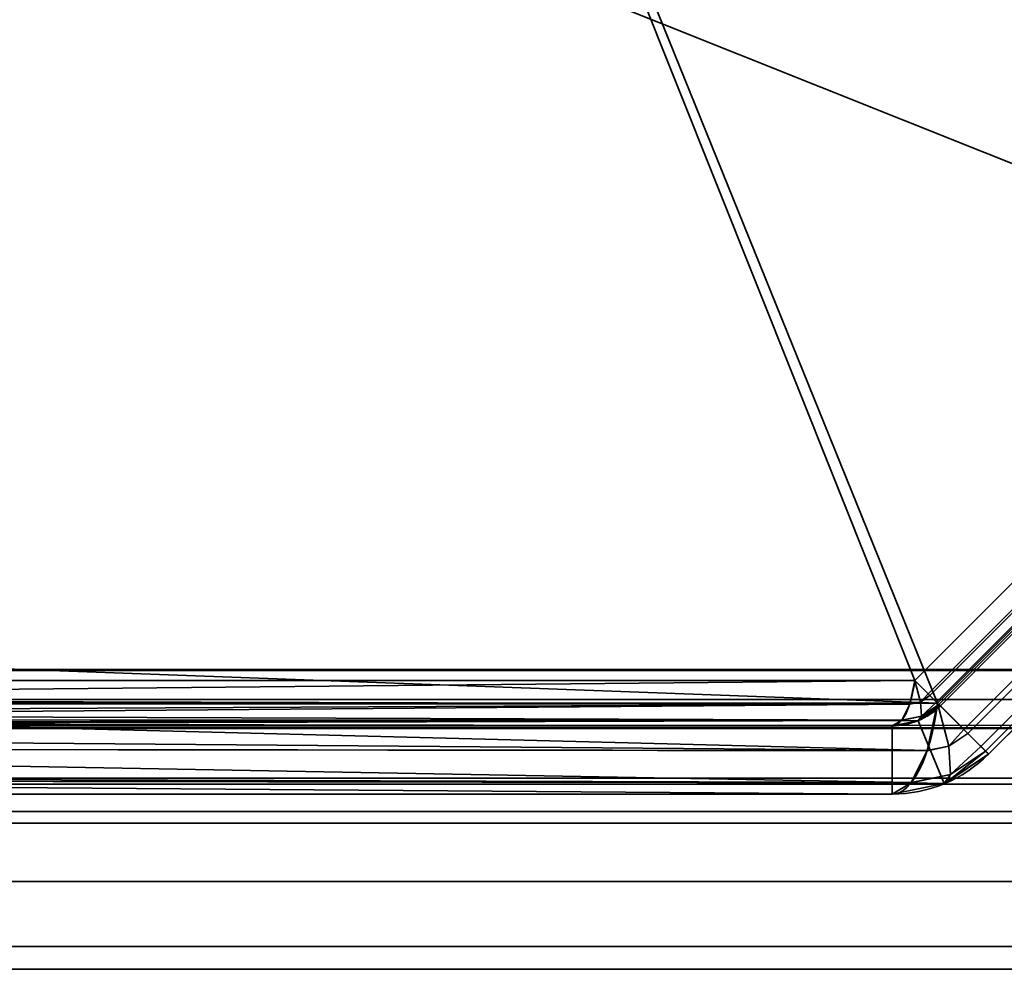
# Model space of a CAD drawing. Header units: millimetres. Extents: x -527 to 5177, y -116 to 161.
# Tile 1003 of 1056: x 4009 to 4019, y -29 to -20. Entities that reach past the tile are written whole.
import ezdxf

# ---------------------------------------------------------------- set-up
doc = ezdxf.new("R2010")
doc.units = ezdxf.units.MM
doc.layers.add('152', color=7, linetype='Continuous', true_color=0xffffff)

# ---------------------------------------------------------------- blocks, each defined once
blk = doc.blocks.new('UG_SURFACE_307')
at = {"layer": '152', "color": 252, "linetype": 'Continuous', "lineweight": 35}
for points in [[(4021.92, -27.8, 2023.33), (4021.92, -27.8, -7.75), (3973.08, -27.8, -7.75), (3973.08, -27.8, 2072.17)], [(4021.92, -27.8, 2023.33), (3973.08, -27.8, 2072.17), (3973.08, -29.3, 2072.17), (4021.92, -29.3, 2023.33)], [(4021.92, -29.3, -7.75), (3973.08, -29.3, -7.75), (3973.08, -27.8, -7.75), (4021.92, -27.8, -7.75)], [(4021.92, -29.3, 2023.33), (3973.08, -29.3, 2072.17), (3973.08, -29.3, -7.75), (4021.92, -29.3, -7.75)]]:
    blk.add_3dface(points, dxfattribs=at)
blk = doc.blocks.new('UG_SURFACE_308')
at = {"layer": '152', "color": 252, "linetype": 'Continuous', "lineweight": 35}
for points in [[(4021.92, -27.8, 2023.33), (4021.92, -27.8, -7.75), (3973.08, -27.8, -7.75), (3973.08, -27.8, 2072.17)], [(4021.92, -27.8, 2023.33), (3973.08, -27.8, 2072.17), (3973.08, -29.3, 2072.17), (4021.92, -29.3, 2023.33)], [(4021.92, -29.3, -7.75), (3973.08, -29.3, -7.75), (3973.08, -27.8, -7.75), (4021.92, -27.8, -7.75)], [(4021.92, -29.3, 2023.33), (3973.08, -29.3, 2072.17), (3973.08, -29.3, -7.75), (4021.92, -29.3, -7.75)]]:
    blk.add_3dface(points, dxfattribs=at)
blk = doc.blocks.new('UG_SURFACE_309')
at = {"layer": '152', "color": 252, "linetype": 'Continuous', "lineweight": 35}
for points in [[(3970, -9.3, 2075.25), (3970, -26.22, 2075.25), (5030, -26.22, 2075.25), (5030, -9.3, 2075.25)], [(3971.5, -9.3, 2073.75), (5028.5, -9.3, 2073.75), (5028.5, -26.22, 2073.75), (3971.5, -26.22, 2073.75)], [(5030, -26.22, 2075.25), (3970, -26.22, 2075.25), (3970.059, -26.821, 2075.191)], [(5029.941, -26.821, 2075.191), (5030, -26.22, 2075.25), (3970.059, -26.821, 2075.191)], [(3971.5, -26.22, 2073.75), (5028.5, -26.22, 2073.75), (5028.47, -26.528, 2073.72)], [(3971.53, -26.528, 2073.72), (3971.5, -26.22, 2073.75), (5028.47, -26.528, 2073.72)], [(5028.47, -26.528, 2073.72), (5028.38, -26.825, 2073.63), (3971.62, -26.825, 2073.63), (3971.53, -26.528, 2073.72)], [(3970.059, -26.821, 2075.191), (3970.234, -27.399, 2075.016), (5029.766, -27.399, 2075.016), (5029.941, -26.821, 2075.191)], [(5028.037, -27.337, 2073.287), (3971.963, -27.337, 2073.287), (3971.62, -26.825, 2073.63), (5028.38, -26.825, 2073.63)], [(5029.766, -27.399, 2075.016), (3970.234, -27.399, 2075.016), (3970.902, -28.398, 2074.348), (5029.098, -28.398, 2074.348)], [(5027.524, -27.68, 2072.775), (3972.475, -27.68, 2072.775), (3971.963, -27.337, 2073.287), (5028.037, -27.337, 2073.287)], [(5026.92, -27.8, 2072.17), (3973.08, -27.8, 2072.17), (3972.475, -27.68, 2072.775), (5027.524, -27.68, 2072.775)], [(4021.92, -29.3, 2023.33), (3973.08, -29.3, 2072.17), (3973.08, -27.8, 2072.17), (4021.92, -27.8, 2023.33)], [(3973.08, -27.8, 2072.17), (5026.92, -27.8, 2072.17), (4978.08, -27.8, 2023.33), (4021.92, -27.8, 2023.33)], [(5029.098, -28.398, 2074.348), (3970.902, -28.398, 2074.348), (3971.901, -29.066, 2073.349), (5028.099, -29.066, 2073.349)], [(5028.099, -29.066, 2073.349), (3971.901, -29.066, 2073.349), (3973.08, -29.3, 2072.17), (5026.92, -29.3, 2072.17)], [(3973.08, -29.3, 2072.17), (4021.92, -29.3, 2023.33), (4978.08, -29.3, 2023.33), (5026.92, -29.3, 2072.17)]]:
    blk.add_3dface(points, dxfattribs=at)
blk = doc.blocks.new('UG_SURFACE_377')
at = {"layer": '152', "color": 252, "linetype": 'Continuous', "lineweight": 35}
for points in [[(4022.332, -22.252, 1171.473), (4022.332, -2.827, 1164.17), (4008.868, -2.827, 1159.107), (3998.827, -12.868, 1159.107)], [(4018.252, -26.332, 998.527), (3998.827, -26.332, 1005.831), (3998.827, -12.868, 1010.893), (4008.868, -2.827, 1010.893)], [(4008.868, -2.827, 1010.893), (4022.332, -2.827, 1005.831), (4022.332, -22.252, 998.527), (4018.252, -26.332, 998.527)], [(4018.485, -26.565, 1170.855), (3999.527, -25.868, 1163.465), (3999.527, -13.157, 1158.686), (4009.158, -3.527, 1158.686)], [(4009.158, -3.527, 1011.314), (3999.527, -13.157, 1011.314), (3999.527, -25.868, 1006.535), (4018.485, -26.565, 999.145)], [(4009.158, -3.527, 1158.686), (4021.868, -3.527, 1163.465), (4022.565, -22.485, 1170.855), (4018.485, -26.565, 1170.855)], [(4018.485, -26.565, 999.145), (4022.565, -22.485, 999.145), (4021.868, -3.527, 1006.535), (4009.158, -3.527, 1011.314)], [(3998.827, -12.868, 1159.107), (3998.827, -26.332, 1164.17), (4018.252, -26.332, 1171.473), (4022.332, -22.252, 1171.473)], [(4018.389, -26.469, 1171.634), (4022.469, -22.389, 1171.634), (4022.332, -22.252, 1171.473), (4018.252, -26.332, 1171.473)], [(4022.469, -22.389, 998.366), (4018.389, -26.469, 998.366), (4018.252, -26.332, 998.527), (4022.332, -22.252, 998.527)], [(4022.488, -22.408, 1171.657), (4022.469, -22.389, 1171.634), (4018.389, -26.469, 1171.634), (4018.408, -26.488, 1171.657)], [(4018.408, -26.488, 998.343), (4018.389, -26.469, 998.366), (4022.469, -22.389, 998.366), (4022.488, -22.408, 998.343)], [(4018.408, -26.488, 1171.657), (4018.476, -26.556, 1171.849), (4022.556, -22.476, 1171.849), (4022.488, -22.408, 1171.657)], [(4022.488, -22.408, 998.343), (4022.556, -22.476, 998.151), (4018.476, -26.556, 998.151), (4018.408, -26.488, 998.343)], [(4022.579, -22.499, 1171.914), (4022.556, -22.476, 1171.849), (4018.476, -26.556, 1171.849), (4018.499, -26.579, 1171.914)], [(4018.499, -26.579, 998.086), (4018.476, -26.556, 998.151), (4022.556, -22.476, 998.151), (4022.579, -22.499, 998.086)], [(4022.837, -22.757, 1171.177), (4018.757, -26.837, 1171.177), (4018.485, -26.565, 1170.855), (4022.565, -22.485, 1170.855)], [(4018.757, -26.837, 998.823), (4022.837, -22.757, 998.823), (4022.565, -22.485, 999.145), (4018.485, -26.565, 999.145)], [(4018.499, -26.579, 1171.914), (4018.515, -26.595, 1172.091), (4022.595, -22.515, 1172.091), (4022.579, -22.499, 1171.914)], [(4022.579, -22.499, 998.086), (4022.595, -22.515, 997.909), (4018.515, -26.595, 997.909), (4018.499, -26.579, 998.086)], [(4022.595, -22.515, 1172.091), (4018.515, -26.595, 1172.091), (4018.515, -26.595, 1190), (4022.595, -22.515, 1190)], [(4018.515, -26.595, 997.909), (4022.595, -22.515, 997.909), (4022.595, -22.515, 980), (4018.515, -26.595, 980)], [(4022.595, -22.515, 1190), (4018.515, -26.595, 1190), (4019.01, -27.09, 1190), (4023.09, -23.01, 1190)], [(4023.09, -23.01, 980), (4019.01, -27.09, 980), (4018.515, -26.595, 980), (4022.595, -22.515, 980)], [(4018.797, -26.877, 1171.223), (4018.757, -26.837, 1171.177), (4022.837, -22.757, 1171.177), (4022.877, -22.797, 1171.223)], [(4022.877, -22.797, 998.777), (4022.837, -22.757, 998.823), (4018.757, -26.837, 998.823), (4018.797, -26.877, 998.777)], [(4022.877, -22.797, 1171.223), (4023.012, -22.932, 1171.607), (4018.932, -27.012, 1171.607), (4018.797, -26.877, 1171.223)], [(4018.797, -26.877, 998.777), (4018.932, -27.012, 998.393), (4023.012, -22.932, 998.393), (4022.877, -22.797, 998.777)], [(4018.978, -27.058, 1171.737), (4018.932, -27.012, 1171.607), (4023.012, -22.932, 1171.607), (4023.058, -22.978, 1171.737)], [(4023.058, -22.978, 998.263), (4023.012, -22.932, 998.393), (4018.932, -27.012, 998.393), (4018.978, -27.058, 998.263)], [(4023.058, -22.978, 1171.737), (4023.09, -23.01, 1172.091), (4019.01, -27.09, 1172.091), (4018.978, -27.058, 1171.737)], [(4018.978, -27.058, 998.263), (4019.01, -27.09, 997.909), (4023.09, -23.01, 997.909), (4023.058, -22.978, 998.263)], [(4019.01, -27.09, 1172.091), (4023.09, -23.01, 1172.091), (4023.09, -23.01, 1190), (4019.01, -27.09, 1190)], [(4023.09, -23.01, 997.909), (4019.01, -27.09, 997.909), (4019.01, -27.09, 980), (4023.09, -23.01, 980)], [(4018.485, -26.565, 1170.855), (3999.408, -26.565, 1163.682), (3999.527, -25.868, 1163.465)], [(3999.527, -25.868, 1006.535), (3999.408, -26.565, 1006.317), (4018.485, -26.565, 999.145)], [(4018.252, -26.332, 1171.473), (3998.827, -26.332, 1164.17), (3998.791, -26.522, 1164.265)], [(3998.791, -26.522, 1164.265), (4018.2, -26.577, 1171.612), (4018.252, -26.332, 1171.473)], [(4018.252, -26.332, 998.527), (4018.2, -26.577, 998.388), (3998.791, -26.522, 1005.735)], [(3998.791, -26.522, 1005.735), (3998.827, -26.332, 1005.831), (4018.252, -26.332, 998.527)], [(4018.2, -26.578, 1171.613), (4018.311, -26.555, 1171.646), (4018.252, -26.332, 1171.473), (4018.2, -26.577, 1171.612)], [(4018.311, -26.555, 998.354), (4018.2, -26.578, 998.387), (4018.2, -26.577, 998.388), (4018.252, -26.332, 998.527)], [(4018.389, -26.469, 1171.634), (4018.252, -26.332, 1171.473), (4018.311, -26.555, 1171.646)], [(4018.311, -26.555, 998.354), (4018.252, -26.332, 998.527), (4018.389, -26.469, 998.366)], [(4018.311, -26.555, 1171.646), (4018.408, -26.488, 1171.657), (4018.389, -26.469, 1171.634)], [(4018.389, -26.469, 998.366), (4018.408, -26.488, 998.343), (4018.311, -26.555, 998.354)], [(4018.476, -26.556, 1171.849), (4018.408, -26.488, 1171.657), (4018.311, -26.555, 1171.646), (4018.321, -26.7, 1171.893)], [(4018.321, -26.7, 998.107), (4018.311, -26.555, 998.354), (4018.408, -26.488, 998.343), (4018.476, -26.556, 998.151)], [(4018.2, -26.578, 998.387), (3998.692, -26.735, 1005.471), (3998.737, -26.671, 1005.591)], [(4018.2, -26.578, 998.387), (4018.118, -26.741, 998.17), (3998.692, -26.735, 1005.471)], [(4018.2, -26.578, 1171.613), (3998.773, -26.571, 1164.313), (3998.737, -26.671, 1164.409)], [(4018.2, -26.578, 998.387), (3998.737, -26.671, 1005.591), (3998.773, -26.571, 1005.687)], [(4018.118, -26.741, 1171.83), (4018.2, -26.578, 1171.613), (3998.737, -26.671, 1164.409)], [(3998.791, -26.522, 1164.265), (3998.773, -26.571, 1164.313), (4018.2, -26.577, 1171.612)], [(4018.2, -26.577, 998.388), (3998.773, -26.571, 1005.687), (3998.791, -26.522, 1005.735)], [(4018.2, -26.578, 1171.613), (4018.2, -26.577, 1171.612), (3998.773, -26.571, 1164.313)], [(3998.773, -26.571, 1005.687), (4018.2, -26.577, 998.388), (4018.2, -26.578, 998.387)], [(4018.381, -27.053, 1171.132), (3999.185, -26.895, 1163.778), (3999.408, -26.565, 1163.682)], [(3999.408, -26.565, 1006.317), (3999.185, -26.895, 1006.222), (4018.381, -27.053, 998.868)], [(3999.408, -26.565, 1163.682), (4018.485, -26.565, 1170.855), (4018.381, -27.053, 1171.132)], [(4018.381, -27.053, 998.868), (4018.485, -26.565, 999.145), (3999.408, -26.565, 1006.317)], [(4018.321, -26.7, 1171.893), (4018.311, -26.555, 1171.646), (4018.2, -26.578, 1171.613), (4018.118, -26.741, 1171.83)], [(4018.118, -26.741, 998.17), (4018.2, -26.578, 998.387), (4018.311, -26.555, 998.354), (4018.321, -26.7, 998.107)], [(4018.288, -26.747, 1190), (4018.515, -26.595, 1190), (4018.515, -26.595, 1172.091), (4018.296, -26.742, 1172.091)], [(4018.515, -26.595, 980), (4018.288, -26.747, 980), (4018.288, -26.747, 997.909), (4018.296, -26.742, 997.909)], [(4018.515, -26.595, 1190), (4018.288, -26.747, 1190), (4018.556, -27.393, 1190), (4019.01, -27.09, 1190)], [(4019.01, -27.09, 980), (4018.556, -27.393, 980), (4018.288, -26.747, 980), (4018.515, -26.595, 980)], [(4018.296, -26.742, 1172.091), (4018.515, -26.595, 1172.091), (4018.499, -26.579, 1171.914)], [(4018.499, -26.579, 1171.914), (4018.321, -26.7, 1171.893), (4018.296, -26.742, 1172.091)], [(4018.296, -26.742, 997.909), (4018.321, -26.7, 998.107), (4018.499, -26.579, 998.086)], [(4018.499, -26.579, 998.086), (4018.515, -26.595, 997.909), (4018.296, -26.742, 997.909)], [(4018.296, -26.742, 997.909), (4018.515, -26.595, 997.909), (4018.515, -26.595, 980)], [(4018.321, -26.7, 1171.893), (4018.499, -26.579, 1171.914), (4018.476, -26.556, 1171.849)], [(4018.476, -26.556, 998.151), (4018.499, -26.579, 998.086), (4018.321, -26.7, 998.107)], [(4018.485, -26.565, 999.145), (4018.381, -27.053, 998.868), (4018.38, -27.056, 998.866), (4018.602, -27.009, 998.8)], [(4018.381, -27.053, 1171.132), (4018.485, -26.565, 1170.855), (4018.602, -27.009, 1171.2)], [(4018.602, -27.009, 1171.2), (4018.485, -26.565, 1170.855), (4018.757, -26.837, 1171.177)], [(4018.757, -26.837, 998.823), (4018.485, -26.565, 999.145), (4018.602, -27.009, 998.8)], [(3998.737, -26.671, 1164.409), (3998.692, -26.735, 1164.529), (4018.118, -26.741, 1171.83)], [(4018.117, -26.743, 998.168), (3998.594, -26.8, 1005.212), (3998.669, -26.767, 1005.411)], [(4018.117, -26.743, 998.168), (4018.02, -26.8, 997.909), (3998.594, -26.8, 1005.212)], [(3998.669, -26.767, 1164.589), (3998.594, -26.8, 1164.788), (4018.02, -26.8, 1172.091)], [(4018.117, -26.743, 1171.833), (3998.692, -26.735, 1164.529), (3998.669, -26.767, 1164.589)], [(4018.117, -26.743, 998.168), (3998.669, -26.767, 1005.411), (3998.692, -26.735, 1005.471)], [(4018.02, -26.8, 1172.091), (4018.117, -26.743, 1171.833), (3998.669, -26.767, 1164.589)], [(4018.117, -26.743, 1171.833), (4018.118, -26.741, 1171.83), (3998.692, -26.735, 1164.529)], [(3998.692, -26.735, 1005.471), (4018.118, -26.741, 998.17), (4018.117, -26.743, 998.168)], [(4018.117, -26.743, 1171.833), (4018.02, -26.8, 1172.091), (4018.288, -26.747, 1172.091)], [(4018.288, -26.747, 997.909), (4018.02, -26.8, 997.909), (4018.117, -26.743, 998.168)], [(4018.02, -26.8, 1172.091), (4018.02, -26.8, 1190), (4018.288, -26.747, 1190), (4018.288, -26.747, 1172.091)], [(4018.02, -26.8, 980), (4018.02, -26.8, 997.909), (4018.288, -26.747, 997.909), (4018.288, -26.747, 980)], [(4018.02, -27.5, 1190), (4018.556, -27.393, 1190), (4018.288, -26.747, 1190), (4018.02, -26.8, 1190)], [(4018.02, -26.8, 980), (4018.288, -26.747, 980), (4018.556, -27.393, 980), (4018.02, -27.5, 980)], [(4018.288, -26.747, 1172.091), (4018.321, -26.7, 1171.893), (4018.117, -26.743, 1171.833)], [(4018.118, -26.741, 1171.83), (4018.117, -26.743, 1171.833), (4018.321, -26.7, 1171.893)], [(4018.321, -26.7, 998.107), (4018.117, -26.743, 998.168), (4018.118, -26.741, 998.17)], [(4018.117, -26.743, 998.168), (4018.321, -26.7, 998.107), (4018.288, -26.747, 997.909)], [(4018.288, -26.747, 1172.091), (4018.296, -26.742, 1172.091), (4018.321, -26.7, 1171.893)], [(4018.321, -26.7, 998.107), (4018.296, -26.742, 997.909), (4018.288, -26.747, 997.909)], [(4018.296, -26.742, 1172.091), (4018.288, -26.747, 1172.091), (4018.288, -26.747, 1190)], [(3998.594, -26.8, 1005.212), (4018.02, -26.8, 997.909), (4018.02, -26.8, 980), (3997.6, -26.8, 980)], [(4018.02, -27.5, 980), (3997.6, -27.5, 980), (3997.6, -26.8, 980), (4018.02, -26.8, 980)], [(4018.02, -26.8, 1172.091), (3998.594, -26.8, 1164.788), (3999, -26.8, 1165)], [(4018.381, -27.053, 1171.132), (3998.988, -27.031, 1163.863), (3999.185, -26.895, 1163.778)], [(3999.185, -26.895, 1006.222), (3998.988, -27.031, 1006.137), (4018.381, -27.053, 998.868)], [(3999, -26.8, 1165), (4018.02, -26.8, 1190), (4018.02, -26.8, 1172.091)], [(3999, -26.8, 1165), (4001, -26.8, 1190), (4018.02, -26.8, 1190)], [(4018.02, -26.8, 1190), (4001, -26.8, 1190), (4001, -27.5, 1190), (4018.02, -27.5, 1190)], [(4018.757, -26.837, 1171.177), (4018.797, -26.877, 1171.223), (4018.602, -27.009, 1171.2)], [(4018.602, -27.009, 998.8), (4018.797, -26.877, 998.777), (4018.757, -26.837, 998.823)], [(4018.621, -27.3, 1171.695), (4018.602, -27.009, 1171.2), (4018.797, -26.877, 1171.223), (4018.932, -27.012, 1171.607)], [(4018.932, -27.012, 998.393), (4018.797, -26.877, 998.777), (4018.602, -27.009, 998.8), (4018.621, -27.3, 998.305)], [(4018.217, -27.382, 1171.569), (3998.574, -27.318, 1164.042), (3998.988, -27.031, 1163.863)], [(3998.988, -27.031, 1006.137), (3998.574, -27.318, 1005.958), (4018.217, -27.382, 998.431)], [(3998.988, -27.031, 1163.863), (4018.381, -27.053, 1171.132), (4018.38, -27.056, 1171.134)], [(3998.988, -27.031, 1163.863), (4018.38, -27.056, 1171.134), (4018.217, -27.382, 1171.569)], [(4018.217, -27.382, 998.431), (4018.38, -27.056, 998.866), (3998.988, -27.031, 1006.137)], [(4018.38, -27.056, 998.866), (4018.381, -27.053, 998.868), (3998.988, -27.031, 1006.137)], [(4018.217, -27.382, 1171.569), (4018.38, -27.056, 1171.134), (4018.602, -27.009, 1171.2), (4018.621, -27.3, 1171.695)], [(4018.621, -27.3, 998.305), (4018.602, -27.009, 998.8), (4018.38, -27.056, 998.866), (4018.217, -27.382, 998.431)], [(4018.602, -27.009, 1171.2), (4018.38, -27.056, 1171.134), (4018.381, -27.053, 1171.132)], [(4019.01, -27.09, 1190), (4018.556, -27.393, 1190), (4018.556, -27.393, 1172.091), (4018.571, -27.383, 1172.091)], [(4018.556, -27.393, 980), (4019.01, -27.09, 980), (4019.01, -27.09, 997.909), (4018.571, -27.383, 997.909)], [(4018.571, -27.383, 1172.091), (4018.621, -27.3, 1171.695), (4018.978, -27.058, 1171.737)], [(4018.978, -27.058, 1171.737), (4019.01, -27.09, 1172.091), (4018.571, -27.383, 1172.091)], [(4018.571, -27.383, 997.909), (4019.01, -27.09, 997.909), (4018.978, -27.058, 998.263)], [(4018.978, -27.058, 998.263), (4018.621, -27.3, 998.305), (4018.571, -27.383, 997.909)], [(4018.571, -27.383, 1172.091), (4019.01, -27.09, 1172.091), (4019.01, -27.09, 1190)], [(4018.932, -27.012, 1171.607), (4018.978, -27.058, 1171.737), (4018.621, -27.3, 1171.695)], [(4018.621, -27.3, 998.305), (4018.978, -27.058, 998.263), (4018.932, -27.012, 998.393)], [(4018.621, -27.3, 1171.695), (4018.215, -27.386, 1171.574), (4018.217, -27.382, 1171.569)], [(4018.215, -27.386, 1171.574), (4018.621, -27.3, 1171.695), (4018.556, -27.393, 1172.091)], [(4018.556, -27.393, 997.909), (4018.621, -27.3, 998.305), (4018.215, -27.386, 998.426)], [(4018.217, -27.382, 998.431), (4018.215, -27.386, 998.426), (4018.621, -27.3, 998.305)], [(4018.621, -27.3, 1171.695), (4018.571, -27.383, 1172.091), (4018.556, -27.393, 1172.091)], [(4018.556, -27.393, 997.909), (4018.571, -27.383, 997.909), (4018.621, -27.3, 998.305)], [(4018.02, -27.5, 1172.091), (3997.659, -27.5, 1164.436), (3998.388, -27.355, 1164.122)], [(3998.388, -27.355, 1005.878), (3997.659, -27.5, 1005.564), (4018.02, -27.5, 997.909)], [(4018.217, -27.382, 1171.569), (3998.388, -27.355, 1164.122), (3998.574, -27.318, 1164.042)], [(3998.574, -27.318, 1005.958), (3998.388, -27.355, 1005.878), (4018.217, -27.382, 998.431)], [(3998.388, -27.355, 1164.122), (4018.217, -27.382, 1171.569), (4018.215, -27.386, 1171.574)], [(3998.388, -27.355, 1164.122), (4018.215, -27.386, 1171.574), (4018.02, -27.5, 1172.091)], [(4018.02, -27.5, 997.909), (4018.215, -27.386, 998.426), (3998.388, -27.355, 1005.878)], [(4018.215, -27.386, 998.426), (4018.217, -27.382, 998.431), (3998.388, -27.355, 1005.878)], [(4018.556, -27.393, 1172.091), (4018.02, -27.5, 1172.091), (4018.215, -27.386, 1171.574)], [(4018.215, -27.386, 998.426), (4018.02, -27.5, 997.909), (4018.556, -27.393, 997.909)], [(4018.556, -27.393, 1172.091), (4018.556, -27.393, 1190), (4018.02, -27.5, 1190), (4018.02, -27.5, 1172.091)], [(4018.556, -27.393, 980), (4018.556, -27.393, 997.909), (4018.02, -27.5, 997.909), (4018.02, -27.5, 980)], [(4018.571, -27.383, 997.909), (4018.556, -27.393, 997.909), (4018.556, -27.393, 980)], [(3997.6, -27.5, 980), (4018.02, -27.5, 980), (4018.02, -27.5, 997.909), (3997.659, -27.5, 1005.564)], [(3999, -27.5, 1165), (3997.659, -27.5, 1164.436), (4018.02, -27.5, 1172.091)], [(4018.02, -27.5, 1172.091), (4018.02, -27.5, 1190), (4001, -27.5, 1190), (3999, -27.5, 1177.372)], [(3999, -27.5, 1177.372), (3999, -27.5, 1165), (4018.02, -27.5, 1172.091)]]:
    blk.add_3dface(points, dxfattribs=at)
blk = doc.blocks.new('UG_SURFACE_380')
at = {"layer": '152', "color": 252, "linetype": 'Continuous', "lineweight": 35}
for points in [[(4022.332, -22.252, 1171.473), (4022.332, -2.827, 1164.17), (4008.868, -2.827, 1159.107), (3998.827, -12.868, 1159.107)], [(4018.252, -26.332, 998.527), (3998.827, -26.332, 1005.831), (3998.827, -12.868, 1010.893), (4008.868, -2.827, 1010.893)], [(4008.868, -2.827, 1010.893), (4022.332, -2.827, 1005.831), (4022.332, -22.252, 998.527), (4018.252, -26.332, 998.527)], [(4018.485, -26.565, 1170.855), (3999.527, -25.868, 1163.465), (3999.527, -13.157, 1158.686), (4009.158, -3.527, 1158.686)], [(4009.158, -3.527, 1011.314), (3999.527, -13.157, 1011.314), (3999.527, -25.868, 1006.535), (4018.485, -26.565, 999.145)], [(4009.158, -3.527, 1158.686), (4021.868, -3.527, 1163.465), (4022.565, -22.485, 1170.855), (4018.485, -26.565, 1170.855)], [(4018.485, -26.565, 999.145), (4022.565, -22.485, 999.145), (4021.868, -3.527, 1006.535), (4009.158, -3.527, 1011.314)], [(3998.827, -12.868, 1159.107), (3998.827, -26.332, 1164.17), (4018.252, -26.332, 1171.473), (4022.332, -22.252, 1171.473)], [(4018.389, -26.469, 1171.634), (4022.469, -22.389, 1171.634), (4022.332, -22.252, 1171.473), (4018.252, -26.332, 1171.473)], [(4022.469, -22.389, 998.366), (4018.389, -26.469, 998.366), (4018.252, -26.332, 998.527), (4022.332, -22.252, 998.527)], [(4022.488, -22.408, 1171.657), (4022.469, -22.389, 1171.634), (4018.389, -26.469, 1171.634), (4018.408, -26.488, 1171.657)], [(4018.408, -26.488, 998.343), (4018.389, -26.469, 998.366), (4022.469, -22.389, 998.366), (4022.488, -22.408, 998.343)], [(4018.408, -26.488, 1171.657), (4018.476, -26.556, 1171.849), (4022.556, -22.476, 1171.849), (4022.488, -22.408, 1171.657)], [(4022.488, -22.408, 998.343), (4022.556, -22.476, 998.151), (4018.476, -26.556, 998.151), (4018.408, -26.488, 998.343)], [(4022.579, -22.499, 1171.914), (4022.556, -22.476, 1171.849), (4018.476, -26.556, 1171.849), (4018.499, -26.579, 1171.914)], [(4018.499, -26.579, 998.086), (4018.476, -26.556, 998.151), (4022.556, -22.476, 998.151), (4022.579, -22.499, 998.086)], [(4022.837, -22.757, 1171.177), (4018.757, -26.837, 1171.177), (4018.485, -26.565, 1170.855), (4022.565, -22.485, 1170.855)], [(4018.757, -26.837, 998.823), (4022.837, -22.757, 998.823), (4022.565, -22.485, 999.145), (4018.485, -26.565, 999.145)], [(4018.499, -26.579, 1171.914), (4018.515, -26.595, 1172.091), (4022.595, -22.515, 1172.091), (4022.579, -22.499, 1171.914)], [(4022.579, -22.499, 998.086), (4022.595, -22.515, 997.909), (4018.515, -26.595, 997.909), (4018.499, -26.579, 998.086)], [(4022.595, -22.515, 1172.091), (4018.515, -26.595, 1172.091), (4018.515, -26.595, 1190), (4022.595, -22.515, 1190)], [(4018.515, -26.595, 997.909), (4022.595, -22.515, 997.909), (4022.595, -22.515, 980), (4018.515, -26.595, 980)], [(4022.595, -22.515, 1190), (4018.515, -26.595, 1190), (4019.01, -27.09, 1190), (4023.09, -23.01, 1190)], [(4023.09, -23.01, 980), (4019.01, -27.09, 980), (4018.515, -26.595, 980), (4022.595, -22.515, 980)], [(4018.797, -26.877, 1171.223), (4018.757, -26.837, 1171.177), (4022.837, -22.757, 1171.177), (4022.877, -22.797, 1171.223)], [(4022.877, -22.797, 998.777), (4022.837, -22.757, 998.823), (4018.757, -26.837, 998.823), (4018.797, -26.877, 998.777)], [(4022.877, -22.797, 1171.223), (4023.012, -22.932, 1171.607), (4018.932, -27.012, 1171.607), (4018.797, -26.877, 1171.223)], [(4018.797, -26.877, 998.777), (4018.932, -27.012, 998.393), (4023.012, -22.932, 998.393), (4022.877, -22.797, 998.777)], [(4018.978, -27.058, 1171.737), (4018.932, -27.012, 1171.607), (4023.012, -22.932, 1171.607), (4023.058, -22.978, 1171.737)], [(4023.058, -22.978, 998.263), (4023.012, -22.932, 998.393), (4018.932, -27.012, 998.393), (4018.978, -27.058, 998.263)], [(4023.058, -22.978, 1171.737), (4023.09, -23.01, 1172.091), (4019.01, -27.09, 1172.091), (4018.978, -27.058, 1171.737)], [(4018.978, -27.058, 998.263), (4019.01, -27.09, 997.909), (4023.09, -23.01, 997.909), (4023.058, -22.978, 998.263)], [(4019.01, -27.09, 1172.091), (4023.09, -23.01, 1172.091), (4023.09, -23.01, 1190), (4019.01, -27.09, 1190)], [(4023.09, -23.01, 997.909), (4019.01, -27.09, 997.909), (4019.01, -27.09, 980), (4023.09, -23.01, 980)], [(4018.485, -26.565, 1170.855), (3999.408, -26.565, 1163.682), (3999.527, -25.868, 1163.465)], [(3999.527, -25.868, 1006.535), (3999.408, -26.565, 1006.317), (4018.485, -26.565, 999.145)], [(4018.252, -26.332, 1171.473), (3998.827, -26.332, 1164.17), (3998.791, -26.522, 1164.265)], [(3998.791, -26.522, 1164.265), (4018.2, -26.577, 1171.612), (4018.252, -26.332, 1171.473)], [(4018.252, -26.332, 998.527), (4018.2, -26.577, 998.388), (3998.791, -26.522, 1005.735)], [(3998.791, -26.522, 1005.735), (3998.827, -26.332, 1005.831), (4018.252, -26.332, 998.527)], [(4018.2, -26.578, 1171.613), (4018.311, -26.555, 1171.646), (4018.252, -26.332, 1171.473), (4018.2, -26.577, 1171.612)], [(4018.311, -26.555, 998.354), (4018.2, -26.578, 998.387), (4018.2, -26.577, 998.388), (4018.252, -26.332, 998.527)], [(4018.389, -26.469, 1171.634), (4018.252, -26.332, 1171.473), (4018.311, -26.555, 1171.646)], [(4018.311, -26.555, 998.354), (4018.252, -26.332, 998.527), (4018.389, -26.469, 998.366)], [(4018.311, -26.555, 1171.646), (4018.408, -26.488, 1171.657), (4018.389, -26.469, 1171.634)], [(4018.389, -26.469, 998.366), (4018.408, -26.488, 998.343), (4018.311, -26.555, 998.354)], [(4018.476, -26.556, 1171.849), (4018.408, -26.488, 1171.657), (4018.311, -26.555, 1171.646), (4018.321, -26.7, 1171.893)], [(4018.321, -26.7, 998.107), (4018.311, -26.555, 998.354), (4018.408, -26.488, 998.343), (4018.476, -26.556, 998.151)], [(4018.2, -26.578, 998.387), (3998.692, -26.735, 1005.471), (3998.737, -26.671, 1005.591)], [(4018.2, -26.578, 998.387), (4018.118, -26.741, 998.17), (3998.692, -26.735, 1005.471)], [(4018.2, -26.578, 1171.613), (3998.773, -26.571, 1164.313), (3998.737, -26.671, 1164.409)], [(4018.2, -26.578, 998.387), (3998.737, -26.671, 1005.591), (3998.773, -26.571, 1005.687)], [(4018.118, -26.741, 1171.83), (4018.2, -26.578, 1171.613), (3998.737, -26.671, 1164.409)], [(3998.791, -26.522, 1164.265), (3998.773, -26.571, 1164.313), (4018.2, -26.577, 1171.612)], [(4018.2, -26.577, 998.388), (3998.773, -26.571, 1005.687), (3998.791, -26.522, 1005.735)], [(4018.2, -26.578, 1171.613), (4018.2, -26.577, 1171.612), (3998.773, -26.571, 1164.313)], [(3998.773, -26.571, 1005.687), (4018.2, -26.577, 998.388), (4018.2, -26.578, 998.387)], [(4018.381, -27.053, 1171.132), (3999.185, -26.895, 1163.778), (3999.408, -26.565, 1163.682)], [(3999.408, -26.565, 1006.317), (3999.185, -26.895, 1006.222), (4018.381, -27.053, 998.868)], [(3999.408, -26.565, 1163.682), (4018.485, -26.565, 1170.855), (4018.381, -27.053, 1171.132)], [(4018.381, -27.053, 998.868), (4018.485, -26.565, 999.145), (3999.408, -26.565, 1006.317)], [(4018.321, -26.7, 1171.893), (4018.311, -26.555, 1171.646), (4018.2, -26.578, 1171.613), (4018.118, -26.741, 1171.83)], [(4018.118, -26.741, 998.17), (4018.2, -26.578, 998.387), (4018.311, -26.555, 998.354), (4018.321, -26.7, 998.107)], [(4018.288, -26.747, 1190), (4018.515, -26.595, 1190), (4018.515, -26.595, 1172.091), (4018.296, -26.742, 1172.091)], [(4018.515, -26.595, 980), (4018.288, -26.747, 980), (4018.288, -26.747, 997.909), (4018.296, -26.742, 997.909)], [(4018.515, -26.595, 1190), (4018.288, -26.747, 1190), (4018.556, -27.393, 1190), (4019.01, -27.09, 1190)], [(4019.01, -27.09, 980), (4018.556, -27.393, 980), (4018.288, -26.747, 980), (4018.515, -26.595, 980)], [(4018.296, -26.742, 1172.091), (4018.515, -26.595, 1172.091), (4018.499, -26.579, 1171.914)], [(4018.499, -26.579, 1171.914), (4018.321, -26.7, 1171.893), (4018.296, -26.742, 1172.091)], [(4018.296, -26.742, 997.909), (4018.321, -26.7, 998.107), (4018.499, -26.579, 998.086)], [(4018.499, -26.579, 998.086), (4018.515, -26.595, 997.909), (4018.296, -26.742, 997.909)], [(4018.296, -26.742, 997.909), (4018.515, -26.595, 997.909), (4018.515, -26.595, 980)], [(4018.321, -26.7, 1171.893), (4018.499, -26.579, 1171.914), (4018.476, -26.556, 1171.849)], [(4018.476, -26.556, 998.151), (4018.499, -26.579, 998.086), (4018.321, -26.7, 998.107)], [(4018.485, -26.565, 999.145), (4018.381, -27.053, 998.868), (4018.38, -27.056, 998.866), (4018.602, -27.009, 998.8)], [(4018.381, -27.053, 1171.132), (4018.485, -26.565, 1170.855), (4018.602, -27.009, 1171.2)], [(4018.602, -27.009, 1171.2), (4018.485, -26.565, 1170.855), (4018.757, -26.837, 1171.177)], [(4018.757, -26.837, 998.823), (4018.485, -26.565, 999.145), (4018.602, -27.009, 998.8)], [(3998.737, -26.671, 1164.409), (3998.692, -26.735, 1164.529), (4018.118, -26.741, 1171.83)], [(4018.117, -26.743, 998.168), (3998.594, -26.8, 1005.212), (3998.669, -26.767, 1005.411)], [(4018.117, -26.743, 998.168), (4018.02, -26.8, 997.909), (3998.594, -26.8, 1005.212)], [(3998.669, -26.767, 1164.589), (3998.594, -26.8, 1164.788), (4018.02, -26.8, 1172.091)], [(4018.117, -26.743, 1171.833), (3998.692, -26.735, 1164.529), (3998.669, -26.767, 1164.589)], [(4018.117, -26.743, 998.168), (3998.669, -26.767, 1005.411), (3998.692, -26.735, 1005.471)], [(4018.02, -26.8, 1172.091), (4018.117, -26.743, 1171.833), (3998.669, -26.767, 1164.589)], [(4018.117, -26.743, 1171.833), (4018.118, -26.741, 1171.83), (3998.692, -26.735, 1164.529)], [(3998.692, -26.735, 1005.471), (4018.118, -26.741, 998.17), (4018.117, -26.743, 998.168)], [(4018.117, -26.743, 1171.833), (4018.02, -26.8, 1172.091), (4018.288, -26.747, 1172.091)], [(4018.288, -26.747, 997.909), (4018.02, -26.8, 997.909), (4018.117, -26.743, 998.168)], [(4018.02, -26.8, 1172.091), (4018.02, -26.8, 1190), (4018.288, -26.747, 1190), (4018.288, -26.747, 1172.091)], [(4018.02, -26.8, 980), (4018.02, -26.8, 997.909), (4018.288, -26.747, 997.909), (4018.288, -26.747, 980)], [(4018.02, -27.5, 1190), (4018.556, -27.393, 1190), (4018.288, -26.747, 1190), (4018.02, -26.8, 1190)], [(4018.02, -26.8, 980), (4018.288, -26.747, 980), (4018.556, -27.393, 980), (4018.02, -27.5, 980)], [(4018.288, -26.747, 1172.091), (4018.321, -26.7, 1171.893), (4018.117, -26.743, 1171.833)], [(4018.118, -26.741, 1171.83), (4018.117, -26.743, 1171.833), (4018.321, -26.7, 1171.893)], [(4018.321, -26.7, 998.107), (4018.117, -26.743, 998.168), (4018.118, -26.741, 998.17)], [(4018.117, -26.743, 998.168), (4018.321, -26.7, 998.107), (4018.288, -26.747, 997.909)], [(4018.288, -26.747, 1172.091), (4018.296, -26.742, 1172.091), (4018.321, -26.7, 1171.893)], [(4018.321, -26.7, 998.107), (4018.296, -26.742, 997.909), (4018.288, -26.747, 997.909)], [(4018.296, -26.742, 1172.091), (4018.288, -26.747, 1172.091), (4018.288, -26.747, 1190)], [(3998.594, -26.8, 1005.212), (4018.02, -26.8, 997.909), (4018.02, -26.8, 980), (3997.6, -26.8, 980)], [(4018.02, -27.5, 980), (3997.6, -27.5, 980), (3997.6, -26.8, 980), (4018.02, -26.8, 980)], [(4018.02, -26.8, 1172.091), (3998.594, -26.8, 1164.788), (3999, -26.8, 1165)], [(4018.381, -27.053, 1171.132), (3998.988, -27.031, 1163.863), (3999.185, -26.895, 1163.778)], [(3999.185, -26.895, 1006.222), (3998.988, -27.031, 1006.137), (4018.381, -27.053, 998.868)], [(3999, -26.8, 1165), (4018.02, -26.8, 1190), (4018.02, -26.8, 1172.091)], [(3999, -26.8, 1165), (4001, -26.8, 1190), (4018.02, -26.8, 1190)], [(4018.02, -26.8, 1190), (4001, -26.8, 1190), (4001, -27.5, 1190), (4018.02, -27.5, 1190)], [(4018.757, -26.837, 1171.177), (4018.797, -26.877, 1171.223), (4018.602, -27.009, 1171.2)], [(4018.602, -27.009, 998.8), (4018.797, -26.877, 998.777), (4018.757, -26.837, 998.823)], [(4018.621, -27.3, 1171.695), (4018.602, -27.009, 1171.2), (4018.797, -26.877, 1171.223), (4018.932, -27.012, 1171.607)], [(4018.932, -27.012, 998.393), (4018.797, -26.877, 998.777), (4018.602, -27.009, 998.8), (4018.621, -27.3, 998.305)], [(4018.217, -27.382, 1171.569), (3998.574, -27.318, 1164.042), (3998.988, -27.031, 1163.863)], [(3998.988, -27.031, 1006.137), (3998.574, -27.318, 1005.958), (4018.217, -27.382, 998.431)], [(3998.988, -27.031, 1163.863), (4018.381, -27.053, 1171.132), (4018.38, -27.056, 1171.134)], [(3998.988, -27.031, 1163.863), (4018.38, -27.056, 1171.134), (4018.217, -27.382, 1171.569)], [(4018.217, -27.382, 998.431), (4018.38, -27.056, 998.866), (3998.988, -27.031, 1006.137)], [(4018.38, -27.056, 998.866), (4018.381, -27.053, 998.868), (3998.988, -27.031, 1006.137)], [(4018.217, -27.382, 1171.569), (4018.38, -27.056, 1171.134), (4018.602, -27.009, 1171.2), (4018.621, -27.3, 1171.695)], [(4018.621, -27.3, 998.305), (4018.602, -27.009, 998.8), (4018.38, -27.056, 998.866), (4018.217, -27.382, 998.431)], [(4018.602, -27.009, 1171.2), (4018.38, -27.056, 1171.134), (4018.381, -27.053, 1171.132)], [(4019.01, -27.09, 1190), (4018.556, -27.393, 1190), (4018.556, -27.393, 1172.091), (4018.571, -27.383, 1172.091)], [(4018.556, -27.393, 980), (4019.01, -27.09, 980), (4019.01, -27.09, 997.909), (4018.571, -27.383, 997.909)], [(4018.571, -27.383, 1172.091), (4018.621, -27.3, 1171.695), (4018.978, -27.058, 1171.737)], [(4018.978, -27.058, 1171.737), (4019.01, -27.09, 1172.091), (4018.571, -27.383, 1172.091)], [(4018.571, -27.383, 997.909), (4019.01, -27.09, 997.909), (4018.978, -27.058, 998.263)], [(4018.978, -27.058, 998.263), (4018.621, -27.3, 998.305), (4018.571, -27.383, 997.909)], [(4018.571, -27.383, 1172.091), (4019.01, -27.09, 1172.091), (4019.01, -27.09, 1190)], [(4018.932, -27.012, 1171.607), (4018.978, -27.058, 1171.737), (4018.621, -27.3, 1171.695)], [(4018.621, -27.3, 998.305), (4018.978, -27.058, 998.263), (4018.932, -27.012, 998.393)], [(4018.621, -27.3, 1171.695), (4018.215, -27.386, 1171.574), (4018.217, -27.382, 1171.569)], [(4018.215, -27.386, 1171.574), (4018.621, -27.3, 1171.695), (4018.556, -27.393, 1172.091)], [(4018.556, -27.393, 997.909), (4018.621, -27.3, 998.305), (4018.215, -27.386, 998.426)], [(4018.217, -27.382, 998.431), (4018.215, -27.386, 998.426), (4018.621, -27.3, 998.305)], [(4018.621, -27.3, 1171.695), (4018.571, -27.383, 1172.091), (4018.556, -27.393, 1172.091)], [(4018.556, -27.393, 997.909), (4018.571, -27.383, 997.909), (4018.621, -27.3, 998.305)], [(4018.02, -27.5, 1172.091), (3997.659, -27.5, 1164.436), (3998.388, -27.355, 1164.122)], [(3998.388, -27.355, 1005.878), (3997.659, -27.5, 1005.564), (4018.02, -27.5, 997.909)], [(4018.217, -27.382, 1171.569), (3998.388, -27.355, 1164.122), (3998.574, -27.318, 1164.042)], [(3998.574, -27.318, 1005.958), (3998.388, -27.355, 1005.878), (4018.217, -27.382, 998.431)], [(3998.388, -27.355, 1164.122), (4018.217, -27.382, 1171.569), (4018.215, -27.386, 1171.574)], [(3998.388, -27.355, 1164.122), (4018.215, -27.386, 1171.574), (4018.02, -27.5, 1172.091)], [(4018.02, -27.5, 997.909), (4018.215, -27.386, 998.426), (3998.388, -27.355, 1005.878)], [(4018.215, -27.386, 998.426), (4018.217, -27.382, 998.431), (3998.388, -27.355, 1005.878)], [(4018.556, -27.393, 1172.091), (4018.02, -27.5, 1172.091), (4018.215, -27.386, 1171.574)], [(4018.215, -27.386, 998.426), (4018.02, -27.5, 997.909), (4018.556, -27.393, 997.909)], [(4018.556, -27.393, 1172.091), (4018.556, -27.393, 1190), (4018.02, -27.5, 1190), (4018.02, -27.5, 1172.091)], [(4018.556, -27.393, 980), (4018.556, -27.393, 997.909), (4018.02, -27.5, 997.909), (4018.02, -27.5, 980)], [(4018.571, -27.383, 997.909), (4018.556, -27.393, 997.909), (4018.556, -27.393, 980)], [(3997.6, -27.5, 980), (4018.02, -27.5, 980), (4018.02, -27.5, 997.909), (3997.659, -27.5, 1005.564)], [(3999, -27.5, 1165), (3997.659, -27.5, 1164.436), (4018.02, -27.5, 1172.091)], [(4018.02, -27.5, 1172.091), (4018.02, -27.5, 1190), (4001, -27.5, 1190), (3999, -27.5, 1177.372)], [(3999, -27.5, 1177.372), (3999, -27.5, 1165), (4018.02, -27.5, 1172.091)]]:
    blk.add_3dface(points, dxfattribs=at)

msp = doc.modelspace()

# ---------------------------------------------------------------- linework, layer by layer
at = {"layer": '152', "color": 251, "linetype": 'Continuous', "lineweight": -3, "true_color": 0x636466}
for p, q in [((4018.252, -26.332, 1171.473), (4022.332, -22.252, 1171.473)), ((4022.332, -22.252, 998.527), (4018.252, -26.332, 998.527)), ((4018.252, -26.332, 1171.473), (4022.332, -22.252, 1171.473)), ((4022.332, -22.252, 998.527), (4018.252, -26.332, 998.527)), ((4022.565, -22.485, 1170.855), (4018.485, -26.565, 1170.855)), ((4018.485, -26.565, 999.145), (4022.565, -22.485, 999.145)), ((4018.485, -26.565, 999.145), (4022.565, -22.485, 999.145)), ((4022.565, -22.485, 1170.855), (4018.485, -26.565, 1170.855)), ((4018.515, -26.595, 980), (4022.595, -22.515, 980)), ((4018.515, -26.595, 1190), (4022.595, -22.515, 1190)), ((4022.595, -22.515, 1172.091), (4018.515, -26.595, 1172.091)), ((4018.515, -26.595, 997.909), (4022.595, -22.515, 997.909)), ((4018.515, -26.595, 1190), (4022.595, -22.515, 1190)), ((4018.515, -26.595, 980), (4022.595, -22.515, 980)), ((4022.595, -22.515, 1172.091), (4018.515, -26.595, 1172.091)), ((4018.515, -26.595, 997.909), (4022.595, -22.515, 997.909)), ((4019.01, -27.09, 980), (4023.09, -23.01, 980)), ((4023.09, -23.01, 997.909), (4019.01, -27.09, 997.909)), ((4019.01, -27.09, 1172.091), (4023.09, -23.01, 1172.091)), ((4019.01, -27.09, 1190), (4023.09, -23.01, 1190)), ((4019.01, -27.09, 980), (4023.09, -23.01, 980)), ((4023.09, -23.01, 997.909), (4019.01, -27.09, 997.909)), ((4019.01, -27.09, 1172.091), (4023.09, -23.01, 1172.091)), ((4019.01, -27.09, 1190), (4023.09, -23.01, 1190)), ((5030, -26.22, 2075.25), (3970, -26.22, 2075.25)), ((5028.5, -26.22, 2073.75), (3971.5, -26.22, 2073.75)), ((3998.827, -26.332, 1164.169), (4018.252, -26.332, 1171.473)), ((4018.252, -26.332, 998.527), (3998.827, -26.332, 1005.831)), ((3998.827, -26.332, 1164.169), (4018.252, -26.332, 1171.473)), ((4018.252, -26.332, 998.527), (3998.827, -26.332, 1005.831)), ((4018.485, -26.565, 1170.855), (3999.408, -26.565, 1163.682)), ((3999.408, -26.565, 1006.318), (4018.485, -26.565, 999.145)), ((3999.408, -26.565, 1006.318), (4018.485, -26.565, 999.145)), ((4018.485, -26.565, 1170.855), (3999.408, -26.565, 1163.682)), ((4018.515, -26.595, 1190), (4018.515, -26.595, 1172.091)), ((4018.515, -26.595, 997.909), (4018.515, -26.595, 980)), ((4018.515, -26.595, 997.909), (4018.515, -26.595, 980)), ((4018.515, -26.595, 1190), (4018.515, -26.595, 1172.091)), ((3997.6, -26.8, 980), (4018.02, -26.8, 980)), ((3997.6, -26.8, 980), (4018.02, -26.8, 980)), ((4018.02, -26.8, 1172.091), (3998.594, -26.8, 1164.788)), ((3998.594, -26.8, 1005.212), (4018.02, -26.8, 997.909)), ((4018.02, -26.8, 1172.091), (3998.594, -26.8, 1164.788)), ((3998.594, -26.8, 1005.212), (4018.02, -26.8, 997.909)), ((4001, -26.8, 1190), (4018.02, -26.8, 1190)), ((4001, -26.8, 1190), (4018.02, -26.8, 1190)), ((4018.02, -26.8, 1190), (4018.02, -26.8, 1172.091)), ((4018.02, -26.8, 997.909), (4018.02, -26.8, 980)), ((4018.02, -26.8, 997.909), (4018.02, -26.8, 980)), ((4018.02, -26.8, 1190), (4018.02, -26.8, 1172.091)), ((4019.01, -27.09, 1190), (4019.01, -27.09, 1172.091)), ((4019.01, -27.09, 997.909), (4019.01, -27.09, 980)), ((4019.01, -27.09, 1190), (4019.01, -27.09, 1172.091)), ((4019.01, -27.09, 997.909), (4019.01, -27.09, 980)), ((3997.6, -27.5, 980), (4018.02, -27.5, 980)), ((3997.6, -27.5, 980), (4018.02, -27.5, 980)), ((4018.02, -27.5, 997.909), (3997.659, -27.5, 1005.564)), ((3997.659, -27.5, 1164.436), (4018.02, -27.5, 1172.091)), ((3997.659, -27.5, 1164.436), (4018.02, -27.5, 1172.091)), ((4018.02, -27.5, 997.909), (3997.659, -27.5, 1005.564)), ((4001, -27.5, 1190), (4018.02, -27.5, 1190)), ((4001, -27.5, 1190), (4018.02, -27.5, 1190)), ((4018.02, -27.5, 1190), (4018.02, -27.5, 1172.091)), ((4018.02, -27.5, 997.909), (4018.02, -27.5, 980)), ((4018.02, -27.5, 1190), (4018.02, -27.5, 1172.091)), ((4018.02, -27.5, 997.909), (4018.02, -27.5, 980)), ((3973.08, -27.8, 2072.17), (4021.92, -27.8, 2023.33)), ((3973.08, -27.8, 2072.17), (4021.92, -27.8, 2023.33)), ((3973.08, -27.8, 2072.17), (4021.92, -27.8, 2023.33)), ((4021.92, -27.8, -7.75), (3973.08, -27.8, -7.75)), ((5026.92, -27.8, 2072.17), (3973.08, -27.8, 2072.17)), ((4021.92, -27.8, -7.75), (3973.08, -27.8, -7.75)), ((3973.08, -29.3, 2072.17), (4021.92, -29.3, 2023.33)), ((3973.08, -29.3, 2072.17), (4021.92, -29.3, 2023.33)), ((3973.08, -29.3, 2072.17), (4021.92, -29.3, 2023.33)), ((4021.92, -29.3, -7.75), (3973.08, -29.3, -7.75)), ((4021.92, -29.3, -7.75), (3973.08, -29.3, -7.75)), ((5026.92, -29.3, 2072.17), (3973.08, -29.3, 2072.17))]:
    msp.add_line(p, q, dxfattribs=at)
at = {"layer": '152', "color": 251, "linetype": 'Continuous', "lineweight": -3, "true_color": 0x636466, "extrusion": (0.936029, 0, 0.351924)}
msp.add_arc((-26.1, -316.926, 4173.469), 0.7, 180, 250.6118, dxfattribs=at)
msp.add_arc((-26.1, -316.926, 4173.469), 0.7, 180, 250.6118, dxfattribs=at)
at = {"layer": '152', "color": 251, "linetype": 'Continuous', "lineweight": -3, "true_color": 0x636466, "extrusion": (0.936029, 8.69867e-16, -0.351924)}
msp.add_arc((-26.1, 2348.108, 3409.794), 0.7, 109.3882, 180, dxfattribs=at)
msp.add_arc((-26.1, 2348.108, 3409.794), 0.7, 109.3882, 180, dxfattribs=at)
at = {"layer": '152', "color": 251, "linetype": 'Continuous', "lineweight": -3, "true_color": 0x636466, "extrusion": (0.707107, 0.707107, -3.05907e-16)}
for centre, start, end in [((-2859.625, 997.909, 2822.714), 118, 180), ((-2859.625, 1172.091, 2822.714), 180, 242), ((-2859.625, 1172.091, 2822.714), 180, 242), ((-2859.625, 997.909, 2822.714), 118, 180)]:
    msp.add_arc(centre, 0.7, start, end, dxfattribs=at)
at = {"layer": '152', "color": 251, "linetype": 'Continuous', "lineweight": -3, "true_color": 0x636466, "extrusion": (-0.936029, 0, 0.351924)}
msp.add_arc((26.1, 2348.108, -3409.794), 1.4, 0, 70.6118, dxfattribs=at)
msp.add_arc((26.1, 2348.108, -3409.794), 1.4, 0, 70.6118, dxfattribs=at)
at = {"layer": '152', "color": 251, "linetype": 'Continuous', "lineweight": -3, "true_color": 0x636466, "extrusion": (-0.936029, 5.84436e-16, -0.351924)}
msp.add_arc((26.1, -316.926, -4173.469), 1.4, 289.3882, 0, dxfattribs=at)
msp.add_arc((26.1, -316.926, -4173.469), 1.4, 289.3882, 0, dxfattribs=at)
at = {"layer": '152', "color": 251, "linetype": 'Continuous', "lineweight": -3, "true_color": 0x636466, "extrusion": (0, 0, -1)}
for centre, radius in [((-4018.02, -26.1, -1172.091), 0.7), ((-4018.02, -26.1, -1172.091), 0.7), ((-4018.02, -26.1, -997.909), 1.4), ((-4018.02, -26.1, -997.909), 1.4)]:
    msp.add_arc(centre, radius, 225, 270, dxfattribs=at)
at = {"layer": '152', "color": 251, "linetype": 'Continuous', "lineweight": -3, "true_color": 0x636466}
for centre, radius in [((4018.02, -26.1, 1190), 0.7), ((4018.02, -26.1, 980), 0.7), ((4018.02, -26.1, 997.909), 0.7), ((4018.02, -26.1, 997.909), 0.7), ((4018.02, -26.1, 1190), 0.7), ((4018.02, -26.1, 980), 0.7), ((4018.02, -26.1, 1190), 1.4), ((4018.02, -26.1, 1172.091), 1.4), ((4018.02, -26.1, 980), 1.4), ((4018.02, -26.1, 980), 1.4), ((4018.02, -26.1, 1172.091), 1.4), ((4018.02, -26.1, 1190), 1.4)]:
    msp.add_arc(centre, radius, 270, 315, dxfattribs=at)
at = {"layer": '152', "color": 251, "linetype": 'Continuous', "lineweight": -3, "true_color": 0x636466, "extrusion": (-0.707107, -0.707107, -3.05907e-16)}
for centre, start, end in [((2859.625, 997.909, -2822.714), 0, 62), ((2859.625, 1172.091, -2822.714), 298, 0), ((2859.625, 997.909, -2822.714), 0, 62), ((2859.625, 1172.091, -2822.714), 298, 0)]:
    msp.add_arc(centre, 1.4, start, end, dxfattribs=at)

# ---------------------------------------------------------------- block references
at = {"layer": '152', "color": 251, "linetype": 'Continuous', "lineweight": -3, "true_color": 0x636466}
for name in ['UG_SURFACE_307', 'UG_SURFACE_308', 'UG_SURFACE_309', 'UG_SURFACE_377', 'UG_SURFACE_380']:
    msp.add_blockref(name, (0, 0), dxfattribs=at)

doc.saveas('drawing.dxf')
